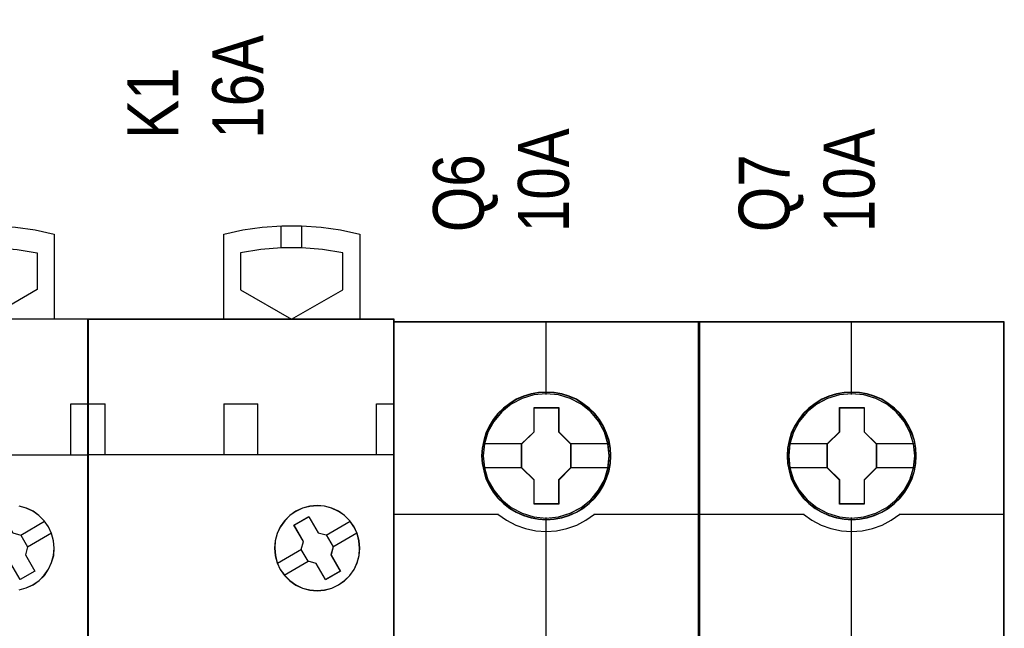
# Model space of a CAD drawing. Header units: millimetres. Extents: x -1290 to 1795, y -4192 to -1311.
# Tile 917 of 1056: x 1450.02 to 1461.62, y -2219.62 to -2212.45. Entities that reach past the tile are written whole.
import ezdxf

# ---------------------------------------------------------------- set-up
doc = ezdxf.new("R2010")
doc.units = ezdxf.units.MM
doc.layers.add('45', color=7, linetype='Continuous')
doc.layers.add('Aparatura', color=7, linetype='Continuous', lineweight=13)
doc.styles.get("Standard").update_dxf_attribs({"font": 'ARIALN.TTF', "width": 0.8})

# ---------------------------------------------------------------- blocks, each defined once
blk = doc.blocks.new('*U272')
at = {"layer": '45', "color": 7}
for points in [[(404.434097, -233.619037), (404.434097, -228.614709), (404.434097, -228.614709), (405.569931, -228.368882), (406.717475, -228.199145), (407.865019, -228.123055), (409.018417, -228.123055), (410.171816, -228.199145), (411.31936, -228.368882), (412.44934, -228.614709), (412.44934, -228.614709), (412.44934, -233.619037), (404.434097, -233.619037)], [(405.440254, -231.885842), (405.440254, -229.713492), (405.440254, -229.713492), (406.634887, -229.520264), (407.835375, -229.426578), (409.04172, -229.426578), (410.253921, -229.520264), (411.448553, -229.713492), (411.448553, -229.713492), (411.448553, -231.885842), (411.448553, -231.885842), (408.438548, -233.619037), (408.438548, -233.619037), (405.440254, -231.885842), (405.440254, -231.885842)], [(396.443918, -233.608264), (414.447332, -233.608264), (414.447332, -233.608264), (414.447332, -316.599208), (414.447332, -316.599208), (396.443918, -316.599208), (396.443918, -316.599208), (396.443918, -233.608264), (396.443918, -233.608264)], [(408.584048, -245.750631), (409.449606, -245.253785), (409.999352, -246.206559), (410.478918, -246.341), (410.876607, -247.030738), (410.753791, -247.510048), (411.303538, -248.462822), (410.43798, -248.959668), (409.888233, -248.012739), (409.402819, -247.884143), (409.00513, -247.18856), (409.133794, -246.70925), (408.584048, -245.750631)]]:
    blk.add_lwpolyline(points, close=True, dxfattribs=at)
at = {"layer": '45', "color": 59}
blk.add_lwpolyline([(396.447498, -233.613651), (414.443751, -233.613651), (414.443751, -316.593821), (396.447498, -316.593821), (396.447498, -233.613651)], close=True, dxfattribs=at)
at = {"layer": '45', "color": 7}
for points in [[(413.432223, -241.621517), (413.432223, -238.608692)], [(413.432223, -238.608692), (414.447332, -238.608692)], [(396.443918, -241.610744), (414.447332, -241.610744)], [(410.375312, -249.578099), (410.797148, -249.461015), (411.195549, -249.279535), (411.552938, -249.027804), (411.863456, -248.717531), (412.109527, -248.360424), (412.291151, -247.968193), (412.414187, -247.54669), (412.44934, -247.113478), (412.408328, -246.680267), (412.291151, -246.25291), (412.109527, -245.860678), (412.109527, -245.860678), (411.857597, -245.503572), (411.547079, -245.193299), (411.195549, -244.941568), (410.803007, -244.760087), (410.375312, -244.643003)], [(410.373648, -249.572776), (410.79473, -249.455901), (411.192419, -249.274746), (411.549169, -249.023466), (411.859132, -248.713749), (412.104764, -248.357282), (412.286063, -247.965753), (412.408879, -247.545005), (412.443969, -247.11257), (412.40303, -246.680135), (412.286063, -246.253543), (412.104764, -245.862014), (412.104764, -245.862014), (411.853284, -245.505547), (411.543321, -245.19583), (411.192419, -244.94455), (410.800578, -244.763395), (410.373648, -244.646521)], [(409.999572, -246.205276), (410.481032, -246.340043), (410.481032, -246.340043), (410.880292, -247.031452), (410.880292, -247.031452), (410.756991, -247.511923), (410.756991, -247.511923), (411.308909, -248.467005), (411.308909, -248.467005), (410.439932, -248.965054), (410.439932, -248.965054), (409.888014, -248.015831)], [(410.472831, -246.347236), (411.88181, -245.53029)], [(410.870281, -247.036703), (412.284631, -246.219756)]]:
    blk.add_lwpolyline(points, dxfattribs=at)
blk = doc.blocks.new('*U273')
at = {"layer": '45', "color": 7}
for points in [[(422.424979, -233.628015), (422.424979, -228.613353), (422.424979, -228.613353), (423.549674, -228.367306), (424.6978, -228.203275), (425.845926, -228.12126), (427.005768, -228.12126), (428.159752, -228.203275), (429.302021, -228.367306), (430.438431, -228.613353), (430.438431, -228.613353), (430.438431, -233.628015), (422.424979, -233.628015)], [(429.437645, -229.709914), (428.241944, -229.516355), (427.034521, -229.428374), (425.821237, -229.428374), (424.613814, -229.516355), (423.423975, -229.709914), (423.423975, -229.709914), (423.423975, -231.89185), (423.423975, -231.89185), (426.424949, -233.628015), (426.424949, -233.628015), (429.437645, -231.89185), (429.437645, -231.89185), (429.437645, -229.709914), (429.437645, -229.709914)], [(414.427639, -233.611855), (432.438214, -233.611855), (432.438214, -233.611855), (432.438214, -316.601003), (432.438214, -316.601003), (414.427639, -316.601003), (414.427639, -316.601003), (414.427639, -233.611855), (414.427639, -233.611855)], [(414.4348, -233.619037), (432.429262, -233.619037), (432.429262, -316.593821), (414.4348, -316.593821), (414.4348, -233.619037)], [(430.10412, -245.858415), (429.85192, -245.500797), (429.541069, -245.190079), (429.183297, -244.94385), (428.784469, -244.756247), (428.36218, -244.638995), (427.934027, -244.603819), (427.494143, -244.644857), (427.071855, -244.750384), (426.673027, -244.937987), (426.315255, -245.190079), (426.010269, -245.500797), (425.758069, -245.858415), (425.570385, -246.251209), (425.453083, -246.673316), (425.423757, -247.113011), (425.458948, -247.546843), (425.570385, -247.974812), (425.752204, -248.367606), (426.010269, -248.731087), (426.315255, -249.03008), (426.678892, -249.288034), (427.071855, -249.469775), (427.494143, -249.581164), (427.934027, -249.622202), (428.368045, -249.587026), (428.790334, -249.469775), (429.183297, -249.282171), (429.546934, -249.03008), (429.85192, -248.731087), (430.109985, -248.367606), (430.285938, -247.96895), (430.403241, -247.546843), (430.438431, -247.118873), (430.397376, -246.679178), (430.285938, -246.257072), (430.10412, -245.858415)], [(430.097913, -245.862904), (429.846434, -245.506565), (429.53647, -245.196959), (429.17972, -244.951611), (428.782031, -244.764679), (428.360949, -244.647846), (427.934019, -244.612797), (427.495391, -244.653688), (427.074309, -244.758837), (426.67662, -244.945769), (426.31987, -245.196959), (426.015755, -245.506565), (425.764275, -245.862904), (425.577128, -246.254292), (425.46016, -246.674889), (425.430919, -247.113011), (425.466009, -247.545291), (425.577128, -247.971729), (425.758427, -248.363118), (426.015755, -248.725298), (426.31987, -249.023221), (426.682469, -249.280252), (427.074309, -249.461342), (427.495391, -249.572333), (427.934019, -249.613225), (428.366797, -249.578175), (428.78788, -249.461342), (429.17972, -249.274411), (429.542319, -249.023221), (429.846434, -248.725298), (430.103762, -248.363118), (430.279213, -247.965887), (430.39618, -247.545291), (430.43127, -247.118852), (430.390332, -246.680731), (430.279213, -246.260134), (430.097913, -245.862904)], [(426.562398, -245.756629), (427.433084, -245.25199), (427.433084, -245.25199), (427.986088, -246.208457), (427.986088, -246.208457), (428.468495, -246.331683), (428.468495, -246.331683), (428.874423, -247.029962), (428.874423, -247.029962), (428.744997, -247.516998), (428.744997, -247.516998), (429.298, -248.473465), (429.298, -248.473465), (428.427314, -248.972236), (428.427314, -248.972236), (427.868427, -248.015769), (427.868427, -248.015769), (427.391903, -247.886675), (427.391903, -247.886675), (426.985975, -247.188396), (426.985975, -247.188396), (427.115401, -246.713096), (427.115401, -246.713096), (426.562398, -245.756629), (426.562398, -245.756629)], [(426.57135, -245.763414), (427.436908, -245.260967), (427.986654, -246.21328), (428.46622, -246.33597), (428.869757, -247.031217), (428.741093, -247.516137), (429.290839, -248.468449), (428.425281, -248.965054), (427.869686, -248.012742), (427.395969, -247.884209), (426.992432, -247.188962), (427.121096, -246.715727), (426.57135, -245.763414)]]:
    blk.add_lwpolyline(points, close=True, dxfattribs=at)
for points in [[(425.814046, -229.446328), (425.814046, -228.12126)], [(427.018928, -229.446328), (427.018928, -228.12126)], [(414.427639, -238.612283), (415.437377, -238.612283)], [(415.421264, -238.612283), (415.421264, -241.619722)], [(422.424979, -238.612283), (424.440874, -238.612283)], [(422.424979, -238.612283), (422.424979, -241.619722)], [(424.422971, -238.612283), (424.422971, -241.619722)], [(431.421315, -241.619722), (431.421315, -238.612283)], [(431.421315, -238.612283), (432.438214, -238.612283)], [(414.427639, -241.601767), (432.438214, -241.601767)], [(428.456552, -246.343645), (429.876272, -245.521313)], [(428.861163, -247.040293), (430.273722, -246.216166)], [(425.586676, -248.002674), (427.001025, -247.180341)], [(425.984126, -248.697527), (427.403846, -247.875194)]]:
    blk.add_lwpolyline(points, dxfattribs=at)
blk = doc.blocks.new('*U274')
at = {"layer": '45', "color": 7}
for points in [[(450.405822, -233.780631), (432.432843, -233.780631), (432.432843, -315.511143), (450.405822, -315.511143), (450.405822, -233.780631)], [(450.386128, -233.798586), (432.450746, -233.798586), (432.450746, -315.493189), (450.386128, -315.493189), (450.386128, -233.798586)], [(445.222858, -241.681726), (445.20055, -241.230221), (445.128049, -240.778716), (444.971892, -240.34373), (444.787851, -239.925262), (444.553616, -239.534325), (444.274765, -239.187437), (443.940144, -238.86808), (443.572061, -238.587266), (443.203978, -238.344995), (442.768971, -238.157786), (442.333963, -238.031144), (441.876648, -237.943046), (441.424909, -237.921021), (440.967594, -237.943046), (440.521433, -238.031144), (440.069694, -238.157786), (439.656995, -238.344995), (439.266604, -238.587266), (438.904098, -238.86808), (438.5639, -239.187437), (438.30178, -239.534325), (438.056391, -239.925262), (437.855619, -240.34373), (437.738501, -240.778716), (437.649269, -241.230221), (437.615807, -241.681726), (437.649269, -242.127725), (437.738501, -242.568217), (437.855619, -243.003204), (438.056391, -243.416165), (438.30178, -243.812609), (438.5639, -244.170509), (438.904098, -244.489866), (439.266604, -244.77068), (439.656995, -245.001938), (440.069694, -245.189148), (440.521433, -245.321295), (440.967594, -245.4149), (441.424909, -245.436925), (441.876648, -245.4149), (442.333963, -245.321295), (442.768971, -245.189148), (443.203978, -245.001938), (443.572061, -244.77068), (443.940144, -244.489866), (444.274765, -244.170509), (444.553616, -243.812609), (444.787851, -243.416165), (444.971892, -243.003204), (445.128049, -242.568217), (445.20055, -242.127725), (445.222858, -241.681726)], [(445.222858, -241.681726), (445.20055, -241.230221), (445.128049, -240.778716), (444.971892, -240.34373), (444.787851, -239.925262), (444.553616, -239.534325), (444.274765, -239.187437), (443.940144, -238.86808), (443.572061, -238.587266), (443.203978, -238.344995), (442.768971, -238.157786), (442.333963, -238.031144), (441.876648, -237.943046), (441.424909, -237.921021), (440.967594, -237.943046), (440.521433, -238.031144), (440.069694, -238.157786), (439.656995, -238.344995), (439.266604, -238.587266), (438.904098, -238.86808), (438.5639, -239.187437), (438.30178, -239.534325), (438.056391, -239.925262), (437.855619, -240.34373), (437.738501, -240.778716), (437.649269, -241.230221), (437.615807, -241.681726), (437.649269, -242.127725), (437.738501, -242.568217), (437.855619, -243.003204), (438.056391, -243.416165), (438.30178, -243.812609), (438.5639, -244.170509), (438.904098, -244.489866), (439.266604, -244.77068), (439.656995, -245.001938), (440.069694, -245.189148), (440.521433, -245.321295), (440.967594, -245.4149), (441.424909, -245.436925), (441.876648, -245.4149), (442.333963, -245.321295), (442.768971, -245.189148), (443.203978, -245.001938), (443.572061, -244.77068), (443.940144, -244.489866), (444.274765, -244.170509), (444.553616, -243.812609), (444.787851, -243.416165), (444.971892, -243.003204), (445.128049, -242.568217), (445.20055, -242.127725), (445.222858, -241.681726)], [(440.704991, -238.825946), (442.155916, -238.825946), (442.155916, -240.253901), (442.875754, -240.959609), (442.875754, -242.387564), (442.155916, -243.104298), (442.155916, -244.521227), (440.704991, -244.521227), (440.704991, -243.104298), (439.968282, -242.387564), (439.968282, -240.959609), (440.704991, -240.253901), (440.704991, -238.825946)], [(440.704991, -238.825946), (442.155916, -238.825946), (442.155916, -238.825946), (442.155916, -240.253901), (442.155916, -240.253901), (442.875754, -240.959609), (442.875754, -240.959609), (442.875754, -242.387564), (442.875754, -242.387564), (442.155916, -243.104298), (442.155916, -243.104298), (442.155916, -244.521227), (442.155916, -244.521227), (440.704991, -244.521227), (440.704991, -244.521227), (440.704991, -243.104298), (440.704991, -243.104298), (439.968282, -242.387564), (439.968282, -242.387564), (439.968282, -240.959609), (439.968282, -240.959609), (440.704991, -240.253901), (440.704991, -240.253901), (440.704991, -238.825946), (440.704991, -238.825946)], [(440.713368, -238.843901), (442.145531, -238.843901), (442.145531, -240.262853), (442.856061, -240.964111), (442.856061, -242.383062), (442.145531, -243.095278), (442.145531, -244.503272), (440.713368, -244.503272), (440.713368, -243.095278), (439.986185, -242.383062), (439.986185, -240.964111), (440.713368, -240.262853), (440.713368, -238.843901)]]:
    blk.add_lwpolyline(points, close=True, dxfattribs=at)
at = {"layer": '45', "color": 139}
for points in [[(450.405822, -233.780631), (432.432843, -233.780631), (432.432843, -315.511143), (450.405822, -315.511143), (450.405822, -233.780631)], [(445.203165, -241.681712), (445.180967, -241.23258), (445.108824, -240.783448), (444.953439, -240.350748), (444.770307, -239.934479), (444.53723, -239.545596), (444.259757, -239.200532), (443.92679, -238.882853), (443.560526, -238.603515), (443.194262, -238.362517), (442.761405, -238.176292), (442.328548, -238.050316), (441.873492, -237.96268), (441.423987, -237.940772), (440.968932, -237.96268), (440.524975, -238.050316), (440.07547, -238.176292), (439.66481, -238.362517), (439.276348, -238.603515), (438.915634, -238.882853), (438.577117, -239.200532), (438.316293, -239.545596), (438.072117, -239.934479), (437.872337, -240.350748), (437.755798, -240.783448), (437.667007, -241.23258), (437.63371, -241.681712), (437.667007, -242.125366), (437.755798, -242.563544), (437.872337, -242.996244), (438.072117, -243.407035), (438.316293, -243.801395), (438.577117, -244.157414), (438.915634, -244.475093), (439.276348, -244.754431), (439.66481, -244.984474), (440.07547, -245.1707), (440.524975, -245.302153), (440.968932, -245.395265), (441.423987, -245.417174), (441.873492, -245.395265), (442.328548, -245.302153), (442.761405, -245.1707), (443.194262, -244.984474), (443.560526, -244.754431), (443.92679, -244.475093), (444.259757, -244.157414), (444.53723, -243.801395), (444.770307, -243.407035), (444.953439, -242.996244), (445.108824, -242.563544), (445.180967, -242.125366), (445.203165, -241.681712)], [(445.133342, -241.681666), (445.055251, -240.960324), (444.848868, -240.277528), (444.508614, -239.644289), (444.040067, -239.08814), (443.482273, -238.631106), (442.840811, -238.295214), (442.143569, -238.080464), (441.418437, -238.014386), (440.693306, -238.080464), (439.996064, -238.295214), (439.360179, -238.631106), (438.796808, -239.08814), (438.328261, -239.644289), (437.988007, -240.277528), (437.781623, -240.960324), (437.703532, -241.681666), (437.781623, -242.397502), (437.988007, -243.085805), (438.328261, -243.713537), (438.796808, -244.269686), (439.360179, -244.721213), (439.996064, -245.062612), (440.693306, -245.271856), (441.418437, -245.348946), (442.143569, -245.271856), (442.840811, -245.062612), (443.482273, -244.721213), (444.040067, -244.269686), (444.508614, -243.713537), (444.848868, -243.085805), (445.055251, -242.397502), (445.133342, -241.681666)], [(445.127971, -241.67622), (445.055454, -240.960373), (444.849059, -240.277565), (444.503208, -239.638809), (444.045791, -239.082651), (443.482389, -238.631116), (442.835312, -238.289712), (442.138031, -238.080465), (441.412859, -238.014386), (440.693265, -238.080465), (440.001563, -238.289712), (439.354486, -238.631116), (438.791083, -239.082651), (438.333667, -239.638809), (437.987816, -240.277565), (437.775842, -240.960373), (437.708903, -241.67622), (437.775842, -242.392067), (437.987816, -243.080381), (438.333667, -243.708124), (438.791083, -244.269789), (439.354486, -244.721323), (440.001563, -245.057221), (440.693265, -245.271975), (441.412859, -245.343559), (442.138031, -245.271975), (442.835312, -245.057221), (443.482389, -244.721323), (444.045791, -244.269789), (444.503208, -243.708124), (444.849059, -243.080381), (445.055454, -242.392067), (445.127971, -241.67622)]]:
    blk.add_lwpolyline(points, close=True, dxfattribs=at)
for points in [[(441.393373, -233.780631), (441.393373, -238.057478)], [(432.432843, -245.102964), (438.613013, -245.102964)], [(438.575416, -245.102964), (439.07827, -245.461164), (439.625821, -245.751135), (440.201309, -245.950134), (440.810321, -246.086591), (441.413745, -246.126391), (442.028344, -246.086591), (442.637356, -245.950134), (443.212844, -245.751135), (443.749221, -245.461164), (444.263249, -245.102964)], [(444.223862, -245.102964), (450.405822, -245.102964)], [(441.393373, -245.298672), (441.393373, -252.523707)]]:
    blk.add_lwpolyline(points, dxfattribs=at)
at = {"layer": '45', "color": 7}
for points in [[(437.687419, -240.944619), (440.005878, -240.944619)], [(442.836367, -240.944619), (445.149455, -240.944619)], [(437.687419, -242.363053), (440.005878, -242.363053)], [(442.836367, -242.363053), (445.149455, -242.363053)]]:
    blk.add_lwpolyline(points, dxfattribs=at)
blk = doc.blocks.new('*U275')
at = {"layer": '45', "color": 7}
for points in [[(468.391333, -233.780631), (450.418354, -233.780631), (450.418354, -315.511143), (468.391333, -315.511143), (468.391333, -233.780631)], [(463.208369, -241.681726), (463.186061, -241.230221), (463.11356, -240.778716), (462.957403, -240.34373), (462.773362, -239.925262), (462.539127, -239.534325), (462.260276, -239.187437), (461.925655, -238.86808), (461.557572, -238.587266), (461.189489, -238.344995), (460.754482, -238.157786), (460.319474, -238.031144), (459.862159, -237.943046), (459.410421, -237.921021), (458.953105, -237.943046), (458.506944, -238.031144), (458.055205, -238.157786), (457.642506, -238.344995), (457.252115, -238.587266), (456.889609, -238.86808), (456.549411, -239.187437), (456.287291, -239.534325), (456.041902, -239.925262), (455.84113, -240.34373), (455.724012, -240.778716), (455.63478, -241.230221), (455.601318, -241.681726), (455.63478, -242.127725), (455.724012, -242.568217), (455.84113, -243.003204), (456.041902, -243.416165), (456.287291, -243.812609), (456.549411, -244.170509), (456.889609, -244.489866), (457.252115, -244.77068), (457.642506, -245.001938), (458.055205, -245.189148), (458.506944, -245.321295), (458.953105, -245.4149), (459.410421, -245.436925), (459.862159, -245.4149), (460.319474, -245.321295), (460.754482, -245.189148), (461.189489, -245.001938), (461.557572, -244.77068), (461.925655, -244.489866), (462.260276, -244.170509), (462.539127, -243.812609), (462.773362, -243.416165), (462.957403, -243.003204), (463.11356, -242.568217), (463.186061, -242.127725), (463.208369, -241.681726)], [(463.208369, -241.681726), (463.186061, -241.230221), (463.11356, -240.778716), (462.957403, -240.34373), (462.773362, -239.925262), (462.539127, -239.534325), (462.260276, -239.187437), (461.925655, -238.86808), (461.557572, -238.587266), (461.189489, -238.344995), (460.754482, -238.157786), (460.319474, -238.031144), (459.862159, -237.943046), (459.410421, -237.921021), (458.953105, -237.943046), (458.506944, -238.031144), (458.055205, -238.157786), (457.642506, -238.344995), (457.252115, -238.587266), (456.889609, -238.86808), (456.549411, -239.187437), (456.287291, -239.534325), (456.041902, -239.925262), (455.84113, -240.34373), (455.724012, -240.778716), (455.63478, -241.230221), (455.601318, -241.681726), (455.63478, -242.127725), (455.724012, -242.568217), (455.84113, -243.003204), (456.041902, -243.416165), (456.287291, -243.812609), (456.549411, -244.170509), (456.889609, -244.489866), (457.252115, -244.77068), (457.642506, -245.001938), (458.055205, -245.189148), (458.506944, -245.321295), (458.953105, -245.4149), (459.410421, -245.436925), (459.862159, -245.4149), (460.319474, -245.321295), (460.754482, -245.189148), (461.189489, -245.001938), (461.557572, -244.77068), (461.925655, -244.489866), (462.260276, -244.170509), (462.539127, -243.812609), (462.773362, -243.416165), (462.957403, -243.003204), (463.11356, -242.568217), (463.186061, -242.127725), (463.208369, -241.681726)], [(458.690502, -238.825946), (460.141427, -238.825946), (460.141427, -240.253901), (460.861265, -240.959609), (460.861265, -242.387564), (460.141427, -243.104298), (460.141427, -244.521227), (458.690502, -244.521227), (458.690502, -243.104298), (457.953793, -242.387564), (457.953793, -240.959609), (458.690502, -240.253901), (458.690502, -238.825946)], [(458.690502, -238.825946), (460.141427, -238.825946), (460.141427, -238.825946), (460.141427, -240.253901), (460.141427, -240.253901), (460.861265, -240.959609), (460.861265, -240.959609), (460.861265, -242.387564), (460.861265, -242.387564), (460.141427, -243.104298), (460.141427, -243.104298), (460.141427, -244.521227), (460.141427, -244.521227), (458.690502, -244.521227), (458.690502, -244.521227), (458.690502, -243.104298), (458.690502, -243.104298), (457.953793, -242.387564), (457.953793, -242.387564), (457.953793, -240.959609), (457.953793, -240.959609), (458.690502, -240.253901), (458.690502, -240.253901), (458.690502, -238.825946), (458.690502, -238.825946)], [(458.700669, -238.843901), (460.132832, -238.843901), (460.132832, -240.262853), (460.843362, -240.964111), (460.843362, -242.383062), (460.132832, -243.095278), (460.132832, -244.503272), (458.700669, -244.503272), (458.700669, -243.095278), (457.973486, -242.383062), (457.973486, -240.964111), (458.700669, -240.262853), (458.700669, -238.843901)]]:
    blk.add_lwpolyline(points, close=True, dxfattribs=at)
at = {"layer": '45', "color": 139}
for points in [[(468.391333, -233.780631), (450.418354, -233.780631), (450.418354, -315.511143), (468.391333, -315.511143), (468.391333, -233.780631)], [(463.190466, -241.681712), (463.168263, -241.23258), (463.096103, -240.783448), (462.940681, -240.350748), (462.757506, -239.934479), (462.524374, -239.545596), (462.246836, -239.200532), (461.91379, -238.882853), (461.547439, -238.603515), (461.181089, -238.362517), (460.748129, -238.176292), (460.315169, -238.050316), (459.860006, -237.96268), (459.410394, -237.940772), (458.955231, -237.96268), (458.51117, -238.050316), (458.061558, -238.176292), (457.650801, -238.362517), (457.262248, -238.603515), (456.901448, -238.882853), (456.562851, -239.200532), (456.301965, -239.545596), (456.057732, -239.934479), (455.857904, -240.350748), (455.741338, -240.783448), (455.652526, -241.23258), (455.619221, -241.681712), (455.652526, -242.125366), (455.741338, -242.563544), (455.857904, -242.996244), (456.057732, -243.407035), (456.301965, -243.801395), (456.562851, -244.157414), (456.901448, -244.475093), (457.262248, -244.754431), (457.650801, -244.984474), (458.061558, -245.1707), (458.51117, -245.302153), (458.955231, -245.395265), (459.410394, -245.417174), (459.860006, -245.395265), (460.315169, -245.302153), (460.748129, -245.1707), (461.181089, -244.984474), (461.547439, -244.754431), (461.91379, -244.475093), (462.246836, -244.157414), (462.524374, -243.801395), (462.757506, -243.407035), (462.940681, -242.996244), (463.096103, -242.563544), (463.168263, -242.125366), (463.190466, -241.681712)], [(463.120644, -241.681666), (463.042553, -240.960324), (462.836169, -240.277528), (462.495915, -239.644289), (462.027368, -239.08814), (461.469575, -238.631106), (460.828112, -238.295214), (460.13087, -238.080464), (459.405739, -238.014386), (458.680607, -238.080464), (457.983365, -238.295214), (457.347481, -238.631106), (456.784109, -239.08814), (456.315562, -239.644289), (455.975308, -240.277528), (455.768925, -240.960324), (455.690834, -241.681666), (455.768925, -242.397502), (455.975308, -243.085805), (456.315562, -243.713537), (456.784109, -244.269686), (457.347481, -244.721213), (457.983365, -245.062612), (458.680607, -245.271856), (459.405739, -245.348946), (460.13087, -245.271856), (460.828112, -245.062612), (461.469575, -244.721213), (462.027368, -244.269686), (462.495915, -243.713537), (462.836169, -243.085805), (463.042553, -242.397502), (463.120644, -241.681666)], [(463.115273, -241.67622), (463.042756, -240.960373), (462.83636, -240.277565), (462.490509, -239.638809), (462.033093, -239.082651), (461.46969, -238.631116), (460.822613, -238.289712), (460.125332, -238.080465), (459.40016, -238.014386), (458.680567, -238.080465), (457.988864, -238.289712), (457.341787, -238.631116), (456.778384, -239.082651), (456.320968, -239.638809), (455.975117, -240.277565), (455.763144, -240.960373), (455.696205, -241.67622), (455.763144, -242.392067), (455.975117, -243.080381), (456.320968, -243.708124), (456.778384, -244.269789), (457.341787, -244.721323), (457.988864, -245.057221), (458.680567, -245.271975), (459.40016, -245.343559), (460.125332, -245.271975), (460.822613, -245.057221), (461.46969, -244.721323), (462.033093, -244.269789), (462.490509, -243.708124), (462.83636, -243.080381), (463.042756, -242.392067), (463.115273, -241.67622)]]:
    blk.add_lwpolyline(points, close=True, dxfattribs=at)
at = {"layer": '45', "color": 59}
blk.add_lwpolyline([(468.37343, -233.798586), (450.436257, -233.798586), (450.436257, -315.493189), (468.37343, -315.493189), (468.37343, -233.798586)], close=True, dxfattribs=at)
at = {"layer": '45', "color": 139}
for points in [[(459.380674, -233.780631), (459.380674, -238.057478)], [(450.418354, -245.102964), (456.600314, -245.102964)], [(456.560927, -245.102964), (457.063781, -245.461164), (457.611332, -245.751135), (458.18682, -245.950134), (458.795832, -246.086591), (459.399256, -246.126391), (460.013855, -246.086591), (460.622867, -245.950134), (461.198355, -245.751135), (461.734732, -245.461164), (462.24876, -245.102964)], [(462.209373, -245.102964), (468.391333, -245.102964)], [(459.380674, -245.298672), (459.380674, -252.523707)]]:
    blk.add_lwpolyline(points, dxfattribs=at)
at = {"layer": '45', "color": 7}
for points in [[(455.672931, -240.944619), (457.99318, -240.944619)], [(460.823669, -240.944619), (463.136756, -240.944619)], [(455.672931, -242.363053), (457.99318, -242.363053)], [(460.823669, -242.363053), (463.136756, -242.363053)]]:
    blk.add_lwpolyline(points, dxfattribs=at)

msp = doc.modelspace()

# ---------------------------------------------------------------- block references
at = {"layer": 'Aparatura', "color": 7, "lineweight": 13, "xscale": 0.2, "yscale": 0.2, "zscale": 0.2}
msp.add_blockref('*U272', (1367.937, -2169.25), dxfattribs=at)
at = {"layer": 'Aparatura', "color": 7, "lineweight": 13}
ref = msp.add_blockref('*U273', (1367.937, -2169.25), dxfattribs=dict(at, xscale=0.2, yscale=0.2, zscale=0.2))
ref.add_attrib('Oznaczenie', 'K1', (1451.887, -2213.85), dxfattribs={"layer": '0', "height": 0.6, "rotation": 90, "flags": 2})
ref.add_attrib('Pr¹d znamionowy', '16A', (1452.887, -2213.85), dxfattribs={"layer": '0', "height": 0.6, "rotation": 90, "flags": 2})
ref = msp.add_blockref('*U274', (1367.937, -2169.25), dxfattribs=dict(at, xscale=0.2, yscale=0.2, zscale=0.2))
ref.add_attrib('Oznaczenie', 'Q6', (1455.487, -2214.95), dxfattribs={"layer": '0', "height": 0.6, "rotation": 90, "flags": 2})
ref.add_attrib('Pr¹d znamionowy', '10A', (1456.487, -2214.95), dxfattribs={"layer": '0', "height": 0.6, "rotation": 90, "flags": 2})
ref = msp.add_blockref('*U275', (1367.937, -2169.25), dxfattribs=dict(at, xscale=0.2, yscale=0.2, zscale=0.2))
ref.add_attrib('Oznaczenie', 'Q7', (1459.087, -2214.95), dxfattribs={"layer": '0', "height": 0.6, "rotation": 90, "flags": 2})
ref.add_attrib('Pr¹d znamionowy', '10A', (1460.087, -2214.95), dxfattribs={"layer": '0', "height": 0.6, "rotation": 90, "flags": 2})

doc.saveas('drawing.dxf')
